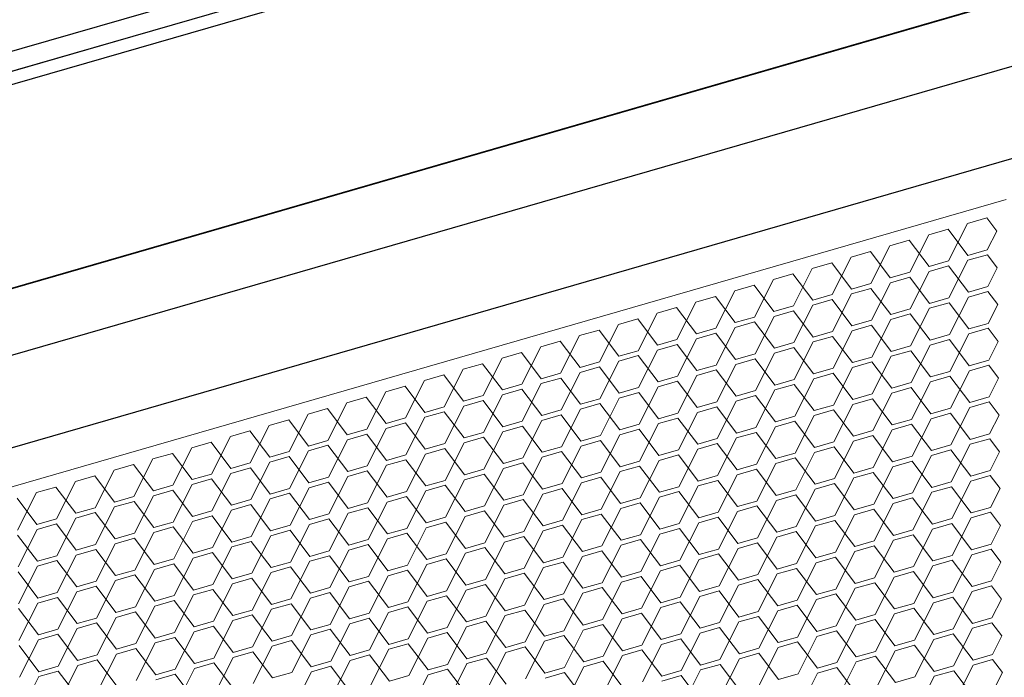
# Model space of a CAD drawing. Header units: millimetres. Extents: x 3925 to 5043, y -86 to 778.
# Tile 360 of 439: x 4996.22 to 5007.49, y 355.95 to 363.47. Entities that reach past the tile are written whole.
import ezdxf

# ---------------------------------------------------------------- set-up
doc = ezdxf.new("R2010")
doc.units = ezdxf.units.MM
doc.header["$LTSCALE"] = 46.255
for name, color, linetype in [('H30K-DUST-FIDXF_CONTINUOUS_LINE', 7, 'CONTINUOUS'), ('H30K-FOG-FILDXF_CONTINUOUS_LINE', 7, 'CONTINUOUS'), ('H30K-SPONGE-DXF_CONTINUOUS_LINE', 7, 'CONTINUOUS')]:
    doc.layers.add(name, color=color, linetype=linetype)

msp = doc.modelspace()

# ---------------------------------------------------------------- linework, layer by layer
at = {"layer": 'H30K-DUST-FIDXF_CONTINUOUS_LINE', "color": 7, "linetype": 'Continuous', "lineweight": 0}
for p, q in [((4944.2692, 343.1334), (5007.5067, 361.4113)), ((5007.2867, 361.2002), (5007.0648, 361.1361)), ((5007.4, 361.05), (5007.2867, 361.2002)), ((5006.8429, 361.072), (5006.621, 361.0078)), ((5007.0694, 360.7716), (5006.8429, 361.072)), ((5006.8475, 360.7074), (5007.0648, 361.1361)), ((5007.2913, 360.8357), (5007.4, 361.05)), ((5006.3992, 360.9437), (5006.1773, 360.8796)), ((5006.6257, 360.6433), (5006.3992, 360.9437)), ((5006.4038, 360.5792), (5006.621, 361.0078)), ((5005.96, 360.4509), (5006.1773, 360.8796)), ((5007.0694, 360.7716), (5007.2913, 360.8357)), ((5005.5162, 360.3226), (5005.7335, 360.7513)), ((5005.9554, 360.8154), (5005.7335, 360.7513)), ((5006.1819, 360.515), (5005.9554, 360.8154)), ((5006.8529, 360.2865), (5007.0701, 360.7152)), ((5007.292, 360.7793), (5007.0701, 360.7152)), ((5007.4053, 360.6291), (5007.292, 360.7793)), ((5005.0725, 360.1944), (5005.2897, 360.623)), ((5005.5116, 360.6872), (5005.2897, 360.623)), ((5005.7381, 360.3868), (5005.5116, 360.6872)), ((5006.6257, 360.6433), (5006.8475, 360.7074)), ((5006.8483, 360.651), (5006.6264, 360.5869)), ((5007.0748, 360.3506), (5006.8483, 360.651)), ((5007.2966, 360.4148), (5007.4053, 360.6291)), ((5004.6287, 360.0661), (5004.846, 360.4948)), ((5005.0678, 360.5589), (5004.846, 360.4948)), ((5005.2943, 360.2585), (5005.0678, 360.5589)), ((5006.1819, 360.515), (5006.4038, 360.5792)), ((5006.4045, 360.5228), (5006.1826, 360.4586)), ((5006.631, 360.2224), (5006.4045, 360.5228)), ((5006.4091, 360.1582), (5006.6264, 360.5869)), ((5004.6241, 360.4306), (5004.4022, 360.3665)), ((5004.8506, 360.1302), (5004.6241, 360.4306)), ((5005.7381, 360.3868), (5005.96, 360.4509)), ((5005.9607, 360.3945), (5005.7388, 360.3304)), ((5006.1872, 360.0941), (5005.9607, 360.3945)), ((5005.9653, 360.03), (5006.1826, 360.4586)), ((5007.0748, 360.3506), (5007.2966, 360.4148)), ((5004.1803, 360.3024), (5003.9584, 360.2382)), ((5004.4068, 360.002), (5004.1803, 360.3024)), ((5004.1849, 359.9378), (5004.4022, 360.3665)), ((5005.2943, 360.2585), (5005.5162, 360.3226)), ((5005.5169, 360.2662), (5005.2951, 360.2021)), ((5005.7434, 359.9658), (5005.5169, 360.2662)), ((5005.5216, 359.9017), (5005.7388, 360.3304)), ((5006.631, 360.2224), (5006.8529, 360.2865)), ((5006.8582, 359.8656), (5007.0755, 360.2942)), ((5007.2974, 360.3584), (5007.0755, 360.2942)), ((5007.4106, 360.2082), (5007.2974, 360.3584)), ((5003.7365, 360.1741), (5003.5146, 360.11)), ((5003.963, 359.8737), (5003.7365, 360.1741)), ((5003.7411, 359.8096), (5003.9584, 360.2382)), ((5004.8506, 360.1302), (5005.0725, 360.1944)), ((5005.0778, 359.7734), (5005.2951, 360.2021)), ((5006.1872, 360.0941), (5006.4091, 360.1582)), ((5006.4144, 359.7373), (5006.6317, 360.166)), ((5006.8536, 360.2301), (5006.6317, 360.166)), ((5007.0801, 359.9297), (5006.8536, 360.2301)), ((5007.302, 359.9938), (5007.4106, 360.2082)), ((5003.2928, 360.0458), (5003.0709, 359.9817)), ((5003.5193, 359.7454), (5003.2928, 360.0458)), ((5003.2974, 359.6813), (5003.5146, 360.11)), ((5004.4068, 360.002), (5004.6287, 360.0661)), ((5004.634, 359.6452), (5004.8513, 360.0738)), ((5005.0732, 360.138), (5004.8513, 360.0738)), ((5005.2997, 359.8376), (5005.0732, 360.138)), ((5005.9707, 359.609), (5006.1879, 360.0377)), ((5006.4098, 360.1018), (5006.1879, 360.0377)), ((5006.6363, 359.8014), (5006.4098, 360.1018)), ((5002.8536, 359.553), (5003.0709, 359.9817)), ((5003.963, 359.8737), (5004.1849, 359.9378)), ((5004.1902, 359.5169), (5004.4075, 359.9456)), ((5004.6294, 360.0097), (5004.4075, 359.9456)), ((5004.8559, 359.7093), (5004.6294, 360.0097)), ((5005.7434, 359.9658), (5005.9653, 360.03)), ((5005.966, 359.9736), (5005.7442, 359.9094)), ((5006.1926, 359.6732), (5005.966, 359.9736)), ((5007.0801, 359.9297), (5007.302, 359.9938)), ((5007.3027, 359.9374), (5007.0808, 359.8733)), ((5007.4159, 359.7872), (5007.3027, 359.9374)), ((5002.4098, 359.4248), (5002.6271, 359.8534)), ((5002.849, 359.9176), (5002.6271, 359.8534)), ((5003.0755, 359.6172), (5002.849, 359.9176)), ((5003.5193, 359.7454), (5003.7411, 359.8096)), ((5003.7465, 359.3886), (5003.9637, 359.8173)), ((5004.1856, 359.8814), (5003.9637, 359.8173)), ((5004.4121, 359.581), (5004.1856, 359.8814)), ((5005.2997, 359.8376), (5005.5216, 359.9017)), ((5005.5223, 359.8453), (5005.3004, 359.7812)), ((5005.7488, 359.5449), (5005.5223, 359.8453)), ((5005.5269, 359.4808), (5005.7442, 359.9094)), ((5006.6363, 359.8014), (5006.8582, 359.8656)), ((5006.8635, 359.4446), (5007.0808, 359.8733)), ((5001.9661, 359.2965), (5002.1833, 359.7252)), ((5002.4052, 359.7893), (5002.1833, 359.7252)), ((5002.6317, 359.4889), (5002.4052, 359.7893)), ((5003.7419, 359.7532), (5003.52, 359.689)), ((5003.9684, 359.4528), (5003.7419, 359.7532)), ((5004.8559, 359.7093), (5005.0778, 359.7734)), ((5005.0785, 359.717), (5004.8566, 359.6529)), ((5005.305, 359.4166), (5005.0785, 359.717)), ((5005.0831, 359.3525), (5005.3004, 359.7812)), ((5006.1926, 359.6732), (5006.4144, 359.7373)), ((5006.4198, 359.3164), (5006.637, 359.745)), ((5006.8589, 359.8092), (5006.637, 359.745)), ((5007.0854, 359.5088), (5006.8589, 359.8092)), ((5007.3073, 359.5729), (5007.4159, 359.7872)), ((5001.5223, 359.1682), (5001.7396, 359.5969)), ((5001.9614, 359.661), (5001.7396, 359.5969)), ((5002.1879, 359.3606), (5001.9614, 359.661)), ((5003.0755, 359.6172), (5003.2974, 359.6813)), ((5003.2981, 359.6249), (5003.0762, 359.5608)), ((5003.5246, 359.3245), (5003.2981, 359.6249)), ((5003.3027, 359.2604), (5003.52, 359.689)), ((5004.4121, 359.581), (5004.634, 359.6452)), ((5004.6347, 359.5888), (5004.4128, 359.5246)), ((5004.8612, 359.2884), (5004.6347, 359.5888)), ((5004.6393, 359.2242), (5004.8566, 359.6529)), ((5005.7488, 359.5449), (5005.9707, 359.609)), ((5005.976, 359.1881), (5006.1933, 359.6168)), ((5006.4152, 359.6809), (5006.1933, 359.6168)), ((5006.6417, 359.3805), (5006.4152, 359.6809)), ((5001.5177, 359.5328), (5001.2958, 359.4686)), ((5001.7442, 359.2324), (5001.5177, 359.5328)), ((5002.6317, 359.4889), (5002.8536, 359.553)), ((5002.8543, 359.4966), (5002.6324, 359.4325)), ((5003.0808, 359.1962), (5002.8543, 359.4966)), ((5002.8589, 359.1321), (5003.0762, 359.5608)), ((5003.9684, 359.4528), (5004.1902, 359.5169)), ((5004.1956, 359.096), (5004.4128, 359.5246)), ((5005.305, 359.4166), (5005.5269, 359.4808)), ((5005.5322, 359.0598), (5005.7495, 359.4885)), ((5005.9714, 359.5526), (5005.7495, 359.4885)), ((5006.1979, 359.2522), (5005.9714, 359.5526)), ((5007.0854, 359.5088), (5007.3073, 359.5729)), ((5007.308, 359.5165), (5007.0861, 359.4524)), ((5007.4213, 359.3663), (5007.308, 359.5165)), ((5001.0739, 359.4045), (5000.852, 359.3404)), ((5001.3004, 359.1041), (5001.0739, 359.4045)), ((5001.0785, 359.04), (5001.2958, 359.4686)), ((5002.1879, 359.3606), (5002.4098, 359.4248)), ((5002.4105, 359.3684), (5002.1887, 359.3042)), ((5002.637, 359.068), (5002.4105, 359.3684)), ((5002.4152, 359.0038), (5002.6324, 359.4325)), ((5003.5246, 359.3245), (5003.7465, 359.3886)), ((5003.7518, 358.9677), (5003.9691, 359.3964)), ((5004.191, 359.4605), (5003.9691, 359.3964)), ((5004.4175, 359.1601), (5004.191, 359.4605)), ((5005.0885, 358.9316), (5005.3057, 359.3602)), ((5005.5276, 359.4244), (5005.3057, 359.3602)), ((5005.7541, 359.124), (5005.5276, 359.4244)), ((5006.6417, 359.3805), (5006.8635, 359.4446)), ((5006.8643, 359.3882), (5006.6424, 359.3241)), ((5007.0908, 359.0878), (5006.8643, 359.3882)), ((5006.8689, 359.0237), (5007.0861, 359.4524)), ((5007.3126, 359.152), (5007.4213, 359.3663)), ((5000.6301, 359.2762), (5000.4082, 359.2121)), ((5000.8566, 358.9758), (5000.6301, 359.2762)), ((5000.6347, 358.9117), (5000.852, 359.3404)), ((5001.7442, 359.2324), (5001.9661, 359.2965)), ((5001.9714, 358.8756), (5002.1887, 359.3042)), ((5003.0808, 359.1962), (5003.3027, 359.2604)), ((5003.308, 358.8394), (5003.5253, 359.2681)), ((5003.7472, 359.3322), (5003.5253, 359.2681)), ((5003.9737, 359.0318), (5003.7472, 359.3322)), ((5004.8612, 359.2884), (5005.0831, 359.3525)), ((5005.0838, 359.2961), (5004.8619, 359.232)), ((5005.3103, 358.9957), (5005.0838, 359.2961)), ((5006.1979, 359.2522), (5006.4198, 359.3164)), ((5006.4205, 359.26), (5006.1986, 359.1958)), ((5006.647, 358.9596), (5006.4205, 359.26)), ((5006.4251, 358.8954), (5006.6424, 359.3241)), ((5000.1863, 359.148), (4999.9645, 359.0838)), ((5000.4129, 358.8476), (5000.1863, 359.148)), ((5000.191, 358.7834), (5000.4082, 359.2121)), ((5001.3004, 359.1041), (5001.5223, 359.1682)), ((5001.5276, 358.7473), (5001.7449, 359.176)), ((5001.9668, 359.2401), (5001.7449, 359.176)), ((5002.1933, 358.9397), (5001.9668, 359.2401)), ((5002.8643, 358.7112), (5003.0815, 359.1398)), ((5003.3034, 359.204), (5003.0815, 359.1398)), ((5003.5299, 358.9036), (5003.3034, 359.204)), ((5004.4175, 359.1601), (5004.6393, 359.2242)), ((5004.6401, 359.1678), (5004.4182, 359.1037)), ((5004.8666, 358.8674), (5004.6401, 359.1678)), ((5004.6447, 358.8033), (5004.8619, 359.232)), ((5005.7541, 359.124), (5005.976, 359.1881)), ((5005.9813, 358.7672), (5006.1986, 359.1958)), ((5007.0908, 359.0878), (5007.3126, 359.152)), ((4999.7472, 358.6552), (4999.9645, 359.0838)), ((5000.8566, 358.9758), (5001.0785, 359.04)), ((5001.0838, 358.619), (5001.3011, 359.0477)), ((5001.523, 359.1118), (5001.3011, 359.0477)), ((5001.7495, 358.8114), (5001.523, 359.1118)), ((5002.637, 359.068), (5002.8589, 359.1321)), ((5002.8596, 359.0757), (5002.6378, 359.0116)), ((5003.0861, 358.7753), (5002.8596, 359.0757)), ((5003.9737, 359.0318), (5004.1956, 359.096)), ((5004.1963, 359.0396), (5003.9744, 358.9754)), ((5004.4228, 358.7392), (5004.1963, 359.0396)), ((5004.2009, 358.675), (5004.4182, 359.1037)), ((5005.3103, 358.9957), (5005.5322, 359.0598)), ((5005.5376, 358.6389), (5005.7548, 359.0676)), ((5005.9767, 359.1317), (5005.7548, 359.0676)), ((5006.2032, 358.8313), (5005.9767, 359.1317)), ((5006.647, 358.9596), (5006.8689, 359.0237)), ((5006.8742, 358.6028), (5007.0915, 359.0314)), ((5007.3134, 359.0956), (5007.0915, 359.0314)), ((5007.4266, 358.9454), (5007.3134, 359.0956)), ((4999.3034, 358.5269), (4999.5207, 358.9556)), ((4999.7426, 359.0197), (4999.5207, 358.9556)), ((4999.9691, 358.7193), (4999.7426, 359.0197)), ((5000.4129, 358.8476), (5000.6347, 358.9117)), ((5000.6401, 358.4908), (5000.8573, 358.9194)), ((5001.0792, 358.9836), (5000.8573, 358.9194)), ((5001.3057, 358.6832), (5001.0792, 358.9836)), ((5002.1933, 358.9397), (5002.4152, 359.0038)), ((5002.4159, 358.9474), (5002.194, 358.8833)), ((5002.6424, 358.647), (5002.4159, 358.9474)), ((5002.4205, 358.5829), (5002.6378, 359.0116)), ((5003.5299, 358.9036), (5003.7518, 358.9677)), ((5003.7525, 358.9113), (5003.5306, 358.8472)), ((5003.979, 358.6109), (5003.7525, 358.9113)), ((5003.7571, 358.5468), (5003.9744, 358.9754)), ((5004.8666, 358.8674), (5005.0885, 358.9316)), ((5005.0938, 358.5106), (5005.3111, 358.9393)), ((5005.5329, 359.0034), (5005.3111, 358.9393)), ((5005.7594, 358.703), (5005.5329, 359.0034)), ((5006.8696, 358.9673), (5006.6477, 358.9032)), ((5007.0961, 358.6669), (5006.8696, 358.9673)), ((5007.318, 358.731), (5007.4266, 358.9454)), ((4998.8597, 358.3986), (4999.0769, 358.8273)), ((4999.2988, 358.8914), (4999.0769, 358.8273)), ((4999.5253, 358.591), (4999.2988, 358.8914)), ((5000.6355, 358.8553), (5000.4136, 358.7912)), ((5000.862, 358.5549), (5000.6355, 358.8553)), ((5001.7495, 358.8114), (5001.9714, 358.8756)), ((5001.9721, 358.8192), (5001.7502, 358.755)), ((5002.1986, 358.5188), (5001.9721, 358.8192)), ((5001.9767, 358.4546), (5002.194, 358.8833)), ((5003.0861, 358.7753), (5003.308, 358.8394)), ((5003.3134, 358.4185), (5003.5306, 358.8472)), ((5004.4228, 358.7392), (5004.6447, 358.8033)), ((5004.65, 358.3824), (5004.8673, 358.811)), ((5005.0892, 358.8752), (5004.8673, 358.811)), ((5005.3157, 358.5748), (5005.0892, 358.8752)), ((5006.2032, 358.8313), (5006.4251, 358.8954)), ((5006.4258, 358.839), (5006.2039, 358.7749)), ((5006.6523, 358.5386), (5006.4258, 358.839)), ((5006.4304, 358.4745), (5006.6477, 358.9032)), ((4998.4159, 358.2704), (4998.6331, 358.699)), ((4998.855, 358.7632), (4998.6331, 358.699)), ((4999.0815, 358.4628), (4998.855, 358.7632)), ((4999.9691, 358.7193), (5000.191, 358.7834)), ((5000.1917, 358.727), (4999.9698, 358.6629)), ((5000.4182, 358.4266), (5000.1917, 358.727)), ((5000.1963, 358.3625), (5000.4136, 358.7912)), ((5001.3057, 358.6832), (5001.5276, 358.7473)), ((5001.5283, 358.6909), (5001.3064, 358.6268)), ((5001.7548, 358.3905), (5001.5283, 358.6909)), ((5001.5329, 358.3264), (5001.7502, 358.755)), ((5002.6424, 358.647), (5002.8643, 358.7112)), ((5002.8696, 358.2902), (5003.0869, 358.7189)), ((5003.3087, 358.783), (5003.0869, 358.7189)), ((5003.5352, 358.4826), (5003.3087, 358.783)), ((5004.6454, 358.7469), (5004.4235, 358.6828)), ((5004.8719, 358.4465), (5004.6454, 358.7469)), ((5005.7594, 358.703), (5005.9813, 358.7672)), ((5005.982, 358.7108), (5005.7602, 358.6466)), ((5006.2085, 358.4104), (5005.982, 358.7108)), ((5005.9867, 358.3462), (5006.2039, 358.7749)), ((5007.0961, 358.6669), (5007.318, 358.731)), ((4997.9721, 358.1421), (4998.1894, 358.5708)), ((4998.4113, 358.6349), (4998.1894, 358.5708)), ((4998.6378, 358.3345), (4998.4113, 358.6349)), ((4999.5253, 358.591), (4999.7472, 358.6552)), ((4999.7479, 358.5988), (4999.526, 358.5346)), ((4999.9744, 358.2984), (4999.7479, 358.5988)), ((4999.7525, 358.2342), (4999.9698, 358.6629)), ((5000.862, 358.5549), (5001.0838, 358.619)), ((5001.0892, 358.1981), (5001.3064, 358.6268)), ((5002.1986, 358.5188), (5002.4205, 358.5829)), ((5002.4258, 358.162), (5002.6431, 358.5906)), ((5002.865, 358.6548), (5002.6431, 358.5906)), ((5003.0915, 358.3544), (5002.865, 358.6548)), ((5003.979, 358.6109), (5004.2009, 358.675)), ((5004.2016, 358.6186), (5003.9797, 358.5545)), ((5004.4281, 358.3182), (5004.2016, 358.6186)), ((5004.2062, 358.2541), (5004.4235, 358.6828)), ((5005.3157, 358.5748), (5005.5376, 358.6389)), ((5005.5383, 358.5825), (5005.3164, 358.5184)), ((5005.7648, 358.2821), (5005.5383, 358.5825)), ((5005.5429, 358.218), (5005.7602, 358.6466)), ((5006.6523, 358.5386), (5006.8742, 358.6028)), ((5006.8795, 358.1818), (5007.0968, 358.6105)), ((5007.3187, 358.6746), (5007.0968, 358.6105)), ((5007.4319, 358.5244), (5007.3187, 358.6746)), ((4997.9675, 358.5066), (4997.7456, 358.4425)), ((4998.194, 358.2062), (4997.9675, 358.5066)), ((4999.0815, 358.4628), (4999.3034, 358.5269)), ((4999.3041, 358.4705), (4999.0823, 358.4064)), ((4999.5306, 358.1701), (4999.3041, 358.4705)), ((4999.3088, 358.106), (4999.526, 358.5346)), ((5000.4182, 358.4266), (5000.6401, 358.4908)), ((5000.6454, 358.0698), (5000.8627, 358.4985)), ((5001.0846, 358.5626), (5000.8627, 358.4985)), ((5001.3111, 358.2622), (5001.0846, 358.5626)), ((5001.982, 358.0337), (5002.1993, 358.4624)), ((5002.4212, 358.5265), (5002.1993, 358.4624)), ((5002.6477, 358.2261), (5002.4212, 358.5265)), ((5003.5352, 358.4826), (5003.7571, 358.5468)), ((5003.7578, 358.4904), (5003.536, 358.4262)), ((5003.9844, 358.19), (5003.7578, 358.4904)), ((5003.7625, 358.1258), (5003.9797, 358.5545)), ((5004.8719, 358.4465), (5005.0938, 358.5106)), ((5005.0991, 358.0897), (5005.3164, 358.5184)), ((5006.2085, 358.4104), (5006.4304, 358.4745)), ((5006.4358, 358.0536), (5006.653, 358.4822)), ((5006.8749, 358.5464), (5006.653, 358.4822)), ((5007.1014, 358.246), (5006.8749, 358.5464)), ((5007.3233, 358.3101), (5007.4319, 358.5244)), ((4997.5237, 358.3784), (4997.3018, 358.3143)), ((4997.7502, 358.078), (4997.5237, 358.3784)), ((4997.5283, 358.0138), (4997.7456, 358.4425)), ((4998.6378, 358.3345), (4998.8597, 358.3986)), ((4998.865, 357.9777), (4999.0823, 358.4064)), ((4999.9744, 358.2984), (5000.1963, 358.3625)), ((5000.2016, 357.9416), (5000.4189, 358.3702)), ((5000.6408, 358.4344), (5000.4189, 358.3702)), ((5000.8673, 358.134), (5000.6408, 358.4344)), ((5001.7548, 358.3905), (5001.9767, 358.4546)), ((5001.9774, 358.3982), (5001.7555, 358.3341)), ((5002.2039, 358.0978), (5001.9774, 358.3982)), ((5003.0915, 358.3544), (5003.3134, 358.4185)), ((5003.3141, 358.3621), (5003.0922, 358.298)), ((5003.5406, 358.0617), (5003.3141, 358.3621)), ((5003.3187, 357.9976), (5003.536, 358.4262)), ((5004.4281, 358.3182), (5004.65, 358.3824)), ((5004.6553, 357.9614), (5004.8726, 358.3901)), ((5005.0945, 358.4542), (5004.8726, 358.3901)), ((5005.321, 358.1538), (5005.0945, 358.4542)), ((5005.7648, 358.2821), (5005.9867, 358.3462)), ((5005.992, 357.9253), (5006.2093, 358.354)), ((5006.4311, 358.4181), (5006.2093, 358.354)), ((5006.6576, 358.1177), (5006.4311, 358.4181)), ((4997.0799, 358.2501), (4996.8581, 358.186)), ((4997.3064, 357.9497), (4997.0799, 358.2501)), ((4997.0846, 357.8856), (4997.3018, 358.3143)), ((4998.194, 358.2062), (4998.4159, 358.2704)), ((4998.4212, 357.8494), (4998.6385, 358.2781)), ((4998.8604, 358.3422), (4998.6385, 358.2781)), ((4999.0869, 358.0418), (4998.8604, 358.3422)), ((4999.5306, 358.1701), (4999.7525, 358.2342)), ((4999.7579, 357.8133), (4999.9751, 358.242)), ((5000.197, 358.3061), (4999.9751, 358.242)), ((5000.4235, 358.0057), (5000.197, 358.3061)), ((5001.3111, 358.2622), (5001.5329, 358.3264)), ((5001.5337, 358.27), (5001.3118, 358.2059)), ((5001.7602, 357.9696), (5001.5337, 358.27)), ((5001.5383, 357.9054), (5001.7555, 358.3341)), ((5002.6477, 358.2261), (5002.8696, 358.2902)), ((5002.8703, 358.2339), (5002.6484, 358.1697)), ((5003.0968, 357.9334), (5002.8703, 358.2339)), ((5002.8749, 357.8693), (5003.0922, 358.298)), ((5003.9844, 358.19), (5004.2062, 358.2541)), ((5004.2116, 357.8332), (5004.4288, 358.2618)), ((5004.6507, 358.326), (5004.4288, 358.2618)), ((5004.8772, 358.0256), (5004.6507, 358.326)), ((5005.9874, 358.2898), (5005.7655, 358.2257)), ((5006.2139, 357.9894), (5005.9874, 358.2898)), ((5007.1014, 358.246), (5007.3233, 358.3101)), ((5007.324, 358.2537), (5007.1021, 358.1896)), ((5007.4373, 358.1035), (5007.324, 358.2537)), ((4996.6362, 358.1219), (4996.4143, 358.0577)), ((4996.8627, 357.8214), (4996.6362, 358.1219)), ((4996.6408, 357.7573), (4996.8581, 358.186)), ((4997.7502, 358.078), (4997.9721, 358.1421)), ((4997.9774, 357.7212), (4998.1947, 358.1499)), ((4998.4166, 358.214), (4998.1947, 358.1499)), ((4998.6431, 357.9136), (4998.4166, 358.214)), ((4999.7532, 358.1779), (4999.5314, 358.1137)), ((4999.9797, 357.8774), (4999.7532, 358.1779)), ((5000.8673, 358.134), (5001.0892, 358.1981)), ((5001.0899, 358.1417), (5000.868, 358.0776)), ((5001.3164, 357.8413), (5001.0899, 358.1417)), ((5001.0945, 357.7772), (5001.3118, 358.2059)), ((5002.2039, 358.0978), (5002.4258, 358.162)), ((5002.4312, 357.741), (5002.6484, 358.1697)), ((5003.5406, 358.0617), (5003.7625, 358.1258)), ((5003.7678, 357.7049), (5003.9851, 358.1336)), ((5004.207, 358.1977), (5003.9851, 358.1336)), ((5004.4335, 357.8973), (5004.207, 358.1977)), ((5005.321, 358.1538), (5005.5429, 358.218)), ((5005.5436, 358.1616), (5005.3217, 358.0975)), ((5005.7701, 357.8612), (5005.5436, 358.1616)), ((5005.5482, 357.797), (5005.7655, 358.2257)), ((5006.6576, 358.1177), (5006.8795, 358.1818)), ((5006.8802, 358.1255), (5006.6584, 358.0613)), ((5007.1067, 357.825), (5006.8802, 358.1255)), ((5006.8849, 357.7609), (5007.1021, 358.1896)), ((4996.197, 357.6291), (4996.4143, 358.0577)), ((4997.3064, 357.9497), (4997.5283, 358.0138)), ((4997.5337, 357.5929), (4997.7509, 358.0216)), ((4997.9728, 358.0857), (4997.7509, 358.0216)), ((4998.1993, 357.7853), (4997.9728, 358.0857)), ((4999.0869, 358.0418), (4999.3088, 358.106)), ((4999.3095, 358.0496), (4999.0876, 357.9855)), ((4999.536, 357.7492), (4999.3095, 358.0496)), ((4999.3141, 357.685), (4999.5314, 358.1137)), ((5000.4235, 358.0057), (5000.6454, 358.0698)), ((5000.6461, 358.0135), (5000.4242, 357.9493)), ((5000.8726, 357.713), (5000.6461, 358.0135)), ((5000.6507, 357.6489), (5000.868, 358.0776)), ((5001.7602, 357.9696), (5001.982, 358.0337)), ((5001.9874, 357.6128), (5002.2046, 358.0415)), ((5002.4265, 358.1056), (5002.2046, 358.0415)), ((5002.653, 357.8052), (5002.4265, 358.1056)), ((5003.7632, 358.0695), (5003.5413, 358.0053)), ((5003.9897, 357.769), (5003.7632, 358.0695)), ((5004.8772, 358.0256), (5005.0991, 358.0897)), ((5005.0998, 358.0333), (5004.8779, 357.9692)), ((5005.3263, 357.7329), (5005.0998, 358.0333)), ((5005.1044, 357.6688), (5005.3217, 358.0975)), ((5006.2139, 357.9894), (5006.4358, 358.0536)), ((5006.4411, 357.6326), (5006.6584, 358.0613)), ((5007.3286, 357.8892), (5007.4373, 358.1035)), ((4996.4189, 357.6932), (4996.1924, 357.9936)), ((4997.529, 357.9575), (4997.3072, 357.8933)), ((4997.7556, 357.657), (4997.529, 357.9575)), ((4998.6431, 357.9136), (4998.865, 357.9777)), ((4998.8657, 357.9213), (4998.6438, 357.8572)), ((4999.0922, 357.6209), (4998.8657, 357.9213)), ((4998.8703, 357.5568), (4999.0876, 357.9855)), ((4999.9797, 357.8774), (5000.2016, 357.9416)), ((5000.207, 357.5207), (5000.4242, 357.9493)), ((5001.3164, 357.8413), (5001.5383, 357.9054)), ((5001.5436, 357.4845), (5001.7609, 357.9132)), ((5001.9828, 357.9773), (5001.7609, 357.9132)), ((5002.2093, 357.6769), (5001.9828, 357.9773)), ((5003.0968, 357.9334), (5003.3187, 357.9976)), ((5003.3194, 357.9412), (5003.0975, 357.8771)), ((5003.5459, 357.6408), (5003.3194, 357.9412)), ((5003.324, 357.5766), (5003.5413, 358.0053)), ((5004.4335, 357.8973), (5004.6553, 357.9614)), ((5004.6561, 357.9051), (5004.4342, 357.8409)), ((5004.8826, 357.6046), (5004.6561, 357.9051)), ((5004.6607, 357.5405), (5004.8779, 357.9692)), ((5005.7701, 357.8612), (5005.992, 357.9253)), ((5005.9973, 357.5044), (5006.2146, 357.9331)), ((5006.4365, 357.9972), (5006.2146, 357.9331)), ((5006.663, 357.6968), (5006.4365, 357.9972)), ((4996.8627, 357.8214), (4997.0846, 357.8856)), ((4997.0853, 357.8292), (4996.8634, 357.7651)), ((4997.3118, 357.5288), (4997.0853, 357.8292)), ((4997.0899, 357.4647), (4997.3072, 357.8933)), ((4998.1993, 357.7853), (4998.4212, 357.8494)), ((4998.4219, 357.7931), (4998.2, 357.7289)), ((4998.6484, 357.4927), (4998.4219, 357.7931)), ((4998.4265, 357.4285), (4998.6438, 357.8572)), ((4999.536, 357.7492), (4999.7579, 357.8133)), ((4999.7632, 357.3924), (4999.9805, 357.8211)), ((5000.2023, 357.8852), (4999.9805, 357.8211)), ((5000.4288, 357.5848), (5000.2023, 357.8852)), ((5001.0998, 357.3563), (5001.3171, 357.7849)), ((5001.539, 357.8491), (5001.3171, 357.7849)), ((5001.7655, 357.5487), (5001.539, 357.8491)), ((5002.653, 357.8052), (5002.8749, 357.8693)), ((5002.8756, 357.8129), (5002.6538, 357.7488)), ((5003.1021, 357.5125), (5002.8756, 357.8129)), ((5002.8803, 357.4484), (5003.0975, 357.8771)), ((5003.9897, 357.769), (5004.2116, 357.8332)), ((5004.2169, 357.4123), (5004.4342, 357.8409)), ((5005.3263, 357.7329), (5005.5482, 357.797)), ((5005.5535, 357.3761), (5005.7708, 357.8048)), ((5005.9927, 357.8689), (5005.7708, 357.8048)), ((5006.2192, 357.5685), (5005.9927, 357.8689)), ((5007.1067, 357.825), (5007.3286, 357.8892)), ((5007.3293, 357.8328), (5007.1075, 357.7687)), ((5007.4426, 357.6826), (5007.3293, 357.8328)), ((4996.4189, 357.6932), (4996.6408, 357.7573)), ((4996.6415, 357.7009), (4996.4196, 357.6368)), ((4996.868, 357.4005), (4996.6415, 357.7009)), ((4996.6461, 357.3364), (4996.8634, 357.7651)), ((4997.7556, 357.657), (4997.9774, 357.7212)), ((4997.9828, 357.3003), (4998.2, 357.7289)), ((4999.0922, 357.6209), (4999.3141, 357.685)), ((4999.3194, 357.2641), (4999.5367, 357.6928)), ((4999.7586, 357.7569), (4999.5367, 357.6928)), ((4999.9851, 357.4565), (4999.7586, 357.7569)), ((5000.8726, 357.713), (5001.0945, 357.7772)), ((5001.0952, 357.7208), (5000.8733, 357.6567)), ((5001.3217, 357.4204), (5001.0952, 357.7208)), ((5002.2093, 357.6769), (5002.4312, 357.741)), ((5002.4319, 357.6847), (5002.21, 357.6205)), ((5002.6584, 357.3843), (5002.4319, 357.6847)), ((5002.4365, 357.3201), (5002.6538, 357.7488)), ((5003.5459, 357.6408), (5003.7678, 357.7049)), ((5003.7731, 357.284), (5003.9904, 357.7127)), ((5004.2123, 357.7768), (5003.9904, 357.7127)), ((5004.4388, 357.4764), (5004.2123, 357.7768)), ((5005.1098, 357.2479), (5005.327, 357.6765)), ((5005.5489, 357.7407), (5005.327, 357.6765)), ((5005.7754, 357.4403), (5005.5489, 357.7407)), ((5006.663, 357.6968), (5006.8849, 357.7609)), ((5006.8856, 357.7045), (5006.6637, 357.6404)), ((5007.1121, 357.4041), (5006.8856, 357.7045)), ((5006.8902, 357.34), (5007.1075, 357.7687)), ((5007.334, 357.4683), (5007.4426, 357.6826)), ((4996.4242, 357.2723), (4996.1977, 357.5727)), ((4996.2023, 357.2081), (4996.4196, 357.6368)), ((4997.3118, 357.5288), (4997.5337, 357.5929)), ((4997.539, 357.172), (4997.7563, 357.6007)), ((4997.9782, 357.6648), (4997.7563, 357.6007)), ((4998.2047, 357.3644), (4997.9782, 357.6648)), ((4998.6484, 357.4927), (4998.8703, 357.5568)), ((4998.8756, 357.1359), (4999.0929, 357.5645)), ((4999.3148, 357.6287), (4999.0929, 357.5645)), ((4999.5413, 357.3283), (4999.3148, 357.6287)), ((5000.4288, 357.5848), (5000.6507, 357.6489)), ((5000.6514, 357.5925), (5000.4296, 357.5284)), ((5000.8779, 357.2921), (5000.6514, 357.5925)), ((5000.6561, 357.228), (5000.8733, 357.6567)), ((5001.7655, 357.5487), (5001.9874, 357.6128)), ((5001.9881, 357.5564), (5001.7662, 357.4923)), ((5002.2146, 357.256), (5001.9881, 357.5564)), ((5001.9927, 357.1919), (5002.21, 357.6205)), ((5003.1021, 357.5125), (5003.324, 357.5766)), ((5003.3294, 357.1557), (5003.5466, 357.5844)), ((5003.7685, 357.6485), (5003.5466, 357.5844)), ((5003.995, 357.3481), (5003.7685, 357.6485)), ((5004.8826, 357.6046), (5005.1044, 357.6688)), ((5005.1052, 357.6124), (5004.8833, 357.5483)), ((5005.3317, 357.312), (5005.1052, 357.6124)), ((5006.2192, 357.5685), (5006.4411, 357.6326)), ((5006.4418, 357.5763), (5006.2199, 357.5121)), ((5006.6683, 357.2759), (5006.4418, 357.5763)), ((5006.4464, 357.2117), (5006.6637, 357.6404)), ((4996.868, 357.4005), (4997.0899, 357.4647)), ((4997.0952, 357.0437), (4997.3125, 357.4724)), ((4997.5344, 357.5365), (4997.3125, 357.4724)), ((4997.7609, 357.2361), (4997.5344, 357.5365)), ((4998.871, 357.5004), (4998.6491, 357.4363)), ((4999.0975, 357.2), (4998.871, 357.5004)), ((4999.9851, 357.4565), (5000.207, 357.5207)), ((5000.2077, 357.4643), (4999.9858, 357.4001)), ((5000.4342, 357.1639), (5000.2077, 357.4643)), ((5000.2123, 357.0997), (5000.4296, 357.5284)), ((5001.3217, 357.4204), (5001.5436, 357.4845)), ((5001.5489, 357.0636), (5001.7662, 357.4923)), ((5002.6584, 357.3843), (5002.8803, 357.4484)), ((5002.8856, 357.0275), (5003.1029, 357.4561)), ((5003.3247, 357.5203), (5003.1029, 357.4561)), ((5003.5512, 357.2199), (5003.3247, 357.5203)), ((5004.4388, 357.4764), (5004.6607, 357.5405)), ((5004.6614, 357.4841), (5004.4395, 357.42)), ((5004.8879, 357.1837), (5004.6614, 357.4841)), ((5004.666, 357.1196), (5004.8833, 357.5483)), ((5005.7754, 357.4403), (5005.9973, 357.5044)), ((5005.998, 357.448), (5005.7761, 357.3839)), ((5006.2245, 357.1476), (5005.998, 357.448)), ((5006.0027, 357.0835), (5006.2199, 357.5121)), ((5007.1121, 357.4041), (5007.334, 357.4683)), ((4996.4242, 357.2723), (4996.6461, 357.3364)), ((4996.6515, 356.9155), (4996.8687, 357.3441)), ((4997.0906, 357.4083), (4996.8687, 357.3441)), ((4997.3171, 357.1079), (4997.0906, 357.4083)), ((4998.2047, 357.3644), (4998.4265, 357.4285)), ((4998.4273, 357.3721), (4998.2054, 357.308)), ((4998.6538, 357.0717), (4998.4273, 357.3721)), ((4998.4319, 357.0076), (4998.6491, 357.4363)), ((4999.5413, 357.3283), (4999.7632, 357.3924)), ((4999.7639, 357.336), (4999.542, 357.2719)), ((4999.9904, 357.0356), (4999.7639, 357.336)), ((4999.7685, 356.9715), (4999.9858, 357.4001)), ((5000.8779, 357.2921), (5001.0998, 357.3563)), ((5001.1052, 356.9353), (5001.3224, 357.364)), ((5001.5443, 357.4281), (5001.3224, 357.364)), ((5001.7708, 357.1277), (5001.5443, 357.4281)), ((5002.881, 357.392), (5002.6591, 357.3279)), ((5003.1075, 357.0916), (5002.881, 357.392)), ((5003.995, 357.3481), (5004.2169, 357.4123)), ((5004.2176, 357.3559), (5003.9957, 357.2917)), ((5004.4441, 357.0555), (5004.2176, 357.3559)), ((5004.2222, 356.9913), (5004.4395, 357.42)), ((5005.3317, 357.312), (5005.5535, 357.3761)), ((5005.5589, 356.9552), (5005.7761, 357.3839)), ((5006.6683, 357.2759), (5006.8902, 357.34)), ((5006.8955, 356.9191), (5007.1128, 357.3477)), ((5007.3347, 357.4119), (5007.1128, 357.3477)), ((5007.4479, 357.2617), (5007.3347, 357.4119)), ((4996.6468, 357.28), (4996.4249, 357.2159)), ((4996.8733, 356.9796), (4996.6468, 357.28)), ((4997.7609, 357.2361), (4997.9828, 357.3003)), ((4997.9835, 357.2439), (4997.7616, 357.1797)), ((4998.21, 356.9435), (4997.9835, 357.2439)), ((4997.9881, 356.8793), (4998.2054, 357.308)), ((4999.0975, 357.2), (4999.3194, 357.2641)), ((4999.3247, 356.8432), (4999.542, 357.2719)), ((5000.4342, 357.1639), (5000.6561, 357.228)), ((5000.6614, 356.8071), (5000.8787, 357.2357)), ((5001.1005, 357.2999), (5000.8787, 357.2357)), ((5001.3271, 356.9995), (5001.1005, 357.2999)), ((5002.2146, 357.256), (5002.4365, 357.3201)), ((5002.4372, 357.2637), (5002.2153, 357.1996)), ((5002.6637, 356.9633), (5002.4372, 357.2637)), ((5002.4418, 356.8992), (5002.6591, 357.3279)), ((5003.5512, 357.2199), (5003.7731, 357.284)), ((5003.7738, 357.2276), (5003.552, 357.1635)), ((5004.0003, 356.9272), (5003.7738, 357.2276)), ((5003.7785, 356.8631), (5003.9957, 357.2917)), ((5004.8879, 357.1837), (5005.1098, 357.2479)), ((5005.1151, 356.8269), (5005.3324, 357.2556)), ((5005.5543, 357.3197), (5005.3324, 357.2556)), ((5005.7808, 357.0193), (5005.5543, 357.3197)), ((5006.4518, 356.7908), (5006.669, 357.2195)), ((5006.8909, 357.2836), (5006.669, 357.2195)), ((5007.1174, 356.9832), (5006.8909, 357.2836)), ((5007.3393, 357.0473), (5007.4479, 357.2617)), ((4996.4296, 356.8513), (4996.2031, 357.1517)), ((4996.2077, 356.7872), (4996.4249, 357.2159)), ((4997.3171, 357.1079), (4997.539, 357.172)), ((4997.5397, 357.1156), (4997.3178, 357.0515)), ((4997.7662, 356.8152), (4997.5397, 357.1156)), ((4997.5443, 356.7511), (4997.7616, 357.1797)), ((4998.6538, 357.0717), (4998.8756, 357.1359)), ((4998.881, 356.7149), (4999.0982, 357.1436)), ((4999.3201, 357.2077), (4999.0982, 357.1436)), ((4999.5466, 356.9073), (4999.3201, 357.2077)), ((5000.2176, 356.6788), (5000.4349, 357.1075)), ((5000.6568, 357.1716), (5000.4349, 357.1075)), ((5000.8833, 356.8712), (5000.6568, 357.1716)), ((5001.7708, 357.1277), (5001.9927, 357.1919)), ((5001.9934, 357.1355), (5001.7715, 357.0713)), ((5002.2199, 356.8351), (5001.9934, 357.1355)), ((5001.998, 356.7709), (5002.2153, 357.1996)), ((5003.1075, 357.0916), (5003.3294, 357.1557)), ((5003.3347, 356.7348), (5003.552, 357.1635)), ((5004.4441, 357.0555), (5004.666, 357.1196)), ((5004.6713, 356.6987), (5004.8886, 357.1273)), ((5005.1105, 357.1915), (5004.8886, 357.1273)), ((5005.337, 356.8911), (5005.1105, 357.1915)), ((5006.2245, 357.1476), (5006.4464, 357.2117)), ((5006.4471, 357.1553), (5006.2253, 357.0912)), ((5006.6736, 356.8549), (5006.4471, 357.1553)), ((4996.8733, 356.9796), (4997.0952, 357.0437)), ((4997.1006, 356.6228), (4997.3178, 357.0515)), ((4998.21, 356.9435), (4998.4319, 357.0076)), ((4998.4372, 356.5867), (4998.6545, 357.0153)), ((4998.8764, 357.0795), (4998.6545, 357.0153)), ((4999.1029, 356.7791), (4998.8764, 357.0795)), ((4999.9904, 357.0356), (5000.2123, 357.0997)), ((5000.213, 357.0433), (4999.9911, 356.9792)), ((5000.4395, 356.7429), (5000.213, 357.0433)), ((5001.3271, 356.9995), (5001.5489, 357.0636)), ((5001.5497, 357.0072), (5001.3278, 356.9431)), ((5001.7762, 356.7068), (5001.5497, 357.0072)), ((5001.5543, 356.6427), (5001.7715, 357.0713)), ((5002.6637, 356.9633), (5002.8856, 357.0275)), ((5002.8909, 356.6065), (5003.1082, 357.0352)), ((5003.3301, 357.0993), (5003.1082, 357.0352)), ((5003.5566, 356.7989), (5003.3301, 357.0993)), ((5004.2276, 356.5704), (5004.4448, 356.9991)), ((5004.6667, 357.0632), (5004.4448, 356.9991)), ((5004.8932, 356.7628), (5004.6667, 357.0632)), ((5005.7808, 357.0193), (5006.0027, 357.0835)), ((5006.0034, 357.0271), (5005.7815, 356.9629)), ((5006.2299, 356.7267), (5006.0034, 357.0271)), ((5006.008, 356.6625), (5006.2253, 357.0912)), ((5007.1174, 356.9832), (5007.3393, 357.0473)), ((4996.4296, 356.8513), (4996.6515, 356.9155)), ((4996.6568, 356.4945), (4996.8741, 356.9232)), ((4997.0959, 356.9873), (4996.8741, 356.9232)), ((4997.3224, 356.6869), (4997.0959, 356.9873)), ((4997.9934, 356.4584), (4998.2107, 356.8871)), ((4998.4326, 356.9512), (4998.2107, 356.8871)), ((4998.6591, 356.6508), (4998.4326, 356.9512)), ((4999.5466, 356.9073), (4999.7685, 356.9715)), ((4999.7692, 356.9151), (4999.5473, 356.8509)), ((4999.9957, 356.6147), (4999.7692, 356.9151)), ((4999.7738, 356.5505), (4999.9911, 356.9792)), ((5000.8833, 356.8712), (5001.1052, 356.9353)), ((5001.1105, 356.5144), (5001.3278, 356.9431)), ((5002.2199, 356.8351), (5002.4418, 356.8992)), ((5002.4471, 356.4783), (5002.6644, 356.9069)), ((5002.8863, 356.9711), (5002.6644, 356.9069)), ((5003.1128, 356.6707), (5002.8863, 356.9711)), ((5004.0003, 356.9272), (5004.2222, 356.9913)), ((5004.2229, 356.9349), (5004.0011, 356.8708)), ((5004.4494, 356.6345), (5004.2229, 356.9349)), ((5005.337, 356.8911), (5005.5589, 356.9552)), ((5005.5596, 356.8988), (5005.3377, 356.8347)), ((5005.7861, 356.5984), (5005.5596, 356.8988)), ((5005.5642, 356.5343), (5005.7815, 356.9629)), ((5006.6736, 356.8549), (5006.8955, 356.9191)), ((5006.9009, 356.4981), (5007.1181, 356.9268)), ((5007.34, 356.9909), (5007.1181, 356.9268)), ((5007.4533, 356.8407), (5007.34, 356.9909)), ((4996.213, 356.3663), (4996.4303, 356.7949)), ((4996.6522, 356.8591), (4996.4303, 356.7949)), ((4996.8787, 356.5587), (4996.6522, 356.8591)), ((4997.7662, 356.8152), (4997.9881, 356.8793)), ((4997.9888, 356.8229), (4997.7669, 356.7588)), ((4998.2153, 356.5225), (4997.9888, 356.8229)), ((4999.1029, 356.7791), (4999.3247, 356.8432)), ((4999.3255, 356.7868), (4999.1036, 356.7227)), ((4999.552, 356.4864), (4999.3255, 356.7868)), ((4999.3301, 356.4223), (4999.5473, 356.8509)), ((5000.4395, 356.7429), (5000.6614, 356.8071)), ((5000.6667, 356.3861), (5000.884, 356.8148)), ((5001.1059, 356.8789), (5000.884, 356.8148)), ((5001.3324, 356.5785), (5001.1059, 356.8789)), ((5001.7762, 356.7068), (5001.998, 356.7709)), ((5002.0034, 356.35), (5002.2206, 356.7787)), ((5002.4425, 356.8428), (5002.2206, 356.7787)), ((5002.669, 356.5424), (5002.4425, 356.8428)), ((5003.5566, 356.7989), (5003.7785, 356.8631)), ((5003.7792, 356.8067), (5003.5573, 356.7425)), ((5004.0057, 356.5063), (5003.7792, 356.8067)), ((5003.7838, 356.4421), (5004.0011, 356.8708)), ((5004.8932, 356.7628), (5005.1151, 356.8269)), ((5005.1158, 356.7705), (5004.8939, 356.7064)), ((5005.3423, 356.4701), (5005.1158, 356.7705)), ((5005.1204, 356.406), (5005.3377, 356.8347)), ((5006.2299, 356.7267), (5006.4518, 356.7908)), ((5006.4571, 356.3699), (5006.6744, 356.7985)), ((5006.8962, 356.8627), (5006.6744, 356.7985)), ((5007.1227, 356.5623), (5006.8962, 356.8627)), ((5007.3446, 356.6264), (5007.4533, 356.8407)), ((4996.4349, 356.4304), (4996.2084, 356.7308)), ((4997.3224, 356.6869), (4997.5443, 356.7511)), ((4997.545, 356.6947), (4997.3232, 356.6305)), ((4997.7715, 356.3943), (4997.545, 356.6947)), ((4997.5497, 356.3301), (4997.7669, 356.7588)), ((4998.6591, 356.6508), (4998.881, 356.7149)), ((4998.8817, 356.6585), (4998.6598, 356.5944)), ((4999.1082, 356.3581), (4998.8817, 356.6585)), ((4998.8863, 356.294), (4999.1036, 356.7227)), ((4999.9957, 356.6147), (5000.2176, 356.6788)), ((5000.223, 356.2579), (5000.4402, 356.6865)), ((5000.6621, 356.7507), (5000.4402, 356.6865)), ((5000.8886, 356.4503), (5000.6621, 356.7507)), ((5001.9988, 356.7145), (5001.7769, 356.6504)), ((5002.2253, 356.4141), (5001.9988, 356.7145)), ((5003.1128, 356.6707), (5003.3347, 356.7348)), ((5003.3354, 356.6784), (5003.1135, 356.6143)), ((5003.5619, 356.378), (5003.3354, 356.6784)), ((5003.34, 356.3139), (5003.5573, 356.7425)), ((5004.4494, 356.6345), (5004.6713, 356.6987)), ((5004.6767, 356.2777), (5004.8939, 356.7064)), ((5005.7861, 356.5984), (5006.008, 356.6625)), ((5006.0133, 356.2416), (5006.2306, 356.6703)), ((5006.4525, 356.7344), (5006.2306, 356.6703)), ((5006.679, 356.434), (5006.4525, 356.7344)), ((4996.8787, 356.5587), (4997.1006, 356.6228)), ((4997.1013, 356.5664), (4996.8794, 356.5023)), ((4997.3278, 356.266), (4997.1013, 356.5664)), ((4997.1059, 356.2019), (4997.3232, 356.6305)), ((4998.2153, 356.5225), (4998.4372, 356.5867)), ((4998.4425, 356.1657), (4998.6598, 356.5944)), ((4999.552, 356.4864), (4999.7738, 356.5505)), ((4999.7792, 356.1296), (4999.9964, 356.5583)), ((5000.2183, 356.6224), (4999.9964, 356.5583)), ((5000.4448, 356.322), (5000.2183, 356.6224)), ((5001.3324, 356.5785), (5001.5543, 356.6427)), ((5001.555, 356.5863), (5001.3331, 356.5221)), ((5001.7815, 356.2859), (5001.555, 356.5863)), ((5001.5596, 356.2217), (5001.7769, 356.6504)), ((5002.669, 356.5424), (5002.8909, 356.6065)), ((5002.8916, 356.5501), (5002.6697, 356.486)), ((5003.1181, 356.2497), (5002.8916, 356.5501)), ((5002.8962, 356.1856), (5003.1135, 356.6143)), ((5004.0057, 356.5063), (5004.2276, 356.5704)), ((5004.2329, 356.1495), (5004.4502, 356.5781)), ((5004.672, 356.6423), (5004.4502, 356.5781)), ((5004.8986, 356.3419), (5004.672, 356.6423)), ((5006.0087, 356.6061), (5005.7868, 356.542)), ((5006.2352, 356.3057), (5006.0087, 356.6061)), ((5007.1227, 356.5623), (5007.3446, 356.6264)), ((5007.3453, 356.57), (5007.1235, 356.5059)), ((5007.4586, 356.4198), (5007.3453, 356.57)), ((4996.4349, 356.4304), (4996.6568, 356.4945)), ((4996.6575, 356.4381), (4996.4356, 356.374)), ((4996.884, 356.1377), (4996.6575, 356.4381)), ((4996.6621, 356.0736), (4996.8794, 356.5023)), ((4997.7715, 356.3943), (4997.9934, 356.4584)), ((4997.9988, 356.0375), (4998.216, 356.4661)), ((4998.4379, 356.5303), (4998.216, 356.4661)), ((4998.6644, 356.2299), (4998.4379, 356.5303)), ((4999.3354, 356.0013), (4999.5527, 356.43)), ((4999.7746, 356.4941), (4999.5527, 356.43)), ((5000.0011, 356.1937), (4999.7746, 356.4941)), ((5000.8886, 356.4503), (5001.1105, 356.5144)), ((5001.1112, 356.458), (5000.8893, 356.3939)), ((5001.3377, 356.1576), (5001.1112, 356.458)), ((5001.1158, 356.0935), (5001.3331, 356.5221)), ((5002.2253, 356.4141), (5002.4471, 356.4783)), ((5002.4525, 356.0573), (5002.6697, 356.486)), ((5003.5619, 356.378), (5003.7838, 356.4421)), ((5003.7891, 356.0212), (5004.0064, 356.4499)), ((5004.2283, 356.514), (5004.0064, 356.4499)), ((5004.4548, 356.2136), (5004.2283, 356.514)), ((5005.3423, 356.4701), (5005.5642, 356.5343)), ((5005.5649, 356.4779), (5005.343, 356.4137)), ((5005.7914, 356.1775), (5005.5649, 356.4779)), ((5005.5695, 356.1133), (5005.7868, 356.542)), ((5006.679, 356.434), (5006.9009, 356.4981)), ((5006.9016, 356.4417), (5006.6797, 356.3776)), ((5007.1281, 356.1413), (5006.9016, 356.4417)), ((5006.9062, 356.0772), (5007.1235, 356.5059)), ((4996.2183, 355.9453), (4996.4356, 356.374)), ((4997.3278, 356.266), (4997.5497, 356.3301)), ((4997.555, 355.9092), (4997.7723, 356.3379)), ((4997.9941, 356.402), (4997.7723, 356.3379)), ((4998.2206, 356.1016), (4997.9941, 356.402)), ((4999.1082, 356.3581), (4999.3301, 356.4223)), ((4999.3308, 356.3659), (4999.1089, 356.3017)), ((4999.5573, 356.0655), (4999.3308, 356.3659)), ((5000.4448, 356.322), (5000.6667, 356.3861)), ((5000.6674, 356.3297), (5000.4456, 356.2656)), ((5000.8939, 356.0293), (5000.6674, 356.3297)), ((5000.6721, 355.9652), (5000.8893, 356.3939)), ((5001.7815, 356.2859), (5002.0034, 356.35)), ((5002.0087, 355.9291), (5002.226, 356.3577)), ((5002.4479, 356.4219), (5002.226, 356.3577)), ((5002.6744, 356.1215), (5002.4479, 356.4219)), ((5003.3453, 355.8929), (5003.5626, 356.3216)), ((5003.7845, 356.3857), (5003.5626, 356.3216)), ((5004.011, 356.0853), (5003.7845, 356.3857)), ((5004.8986, 356.3419), (5005.1204, 356.406)), ((5005.1212, 356.3496), (5004.8993, 356.2855)), ((5005.3477, 356.0492), (5005.1212, 356.3496)), ((5005.1258, 355.9851), (5005.343, 356.4137)), ((5006.2352, 356.3057), (5006.4571, 356.3699)), ((5006.4624, 355.9489), (5006.6797, 356.3776)), ((5007.35, 356.2055), (5007.4586, 356.4198)), ((4996.4402, 356.0095), (4996.2137, 356.3099)), ((4997.1112, 355.7809), (4997.3285, 356.2096)), ((4997.5504, 356.2737), (4997.3285, 356.2096)), ((4997.7769, 355.9733), (4997.5504, 356.2737)), ((4998.6644, 356.2299), (4998.8863, 356.294)), ((4998.887, 356.2376), (4998.6651, 356.1735)), ((4999.1135, 355.9372), (4998.887, 356.2376)), ((4998.8916, 355.8731), (4999.1089, 356.3017)), ((5000.0011, 356.1937), (5000.223, 356.2579)), ((5000.2283, 355.8369), (5000.4456, 356.2656)), ((5001.3377, 356.1576), (5001.5596, 356.2217)), ((5001.5649, 355.8008), (5001.7822, 356.2295)), ((5002.0041, 356.2936), (5001.7822, 356.2295)), ((5002.2306, 355.9932), (5002.0041, 356.2936)), ((5003.1181, 356.2497), (5003.34, 356.3139)), ((5003.3407, 356.2575), (5003.1188, 356.1933)), ((5003.5672, 355.9571), (5003.3407, 356.2575)), ((5004.4548, 356.2136), (5004.6767, 356.2777)), ((5004.6774, 356.2213), (5004.4555, 356.1572)), ((5004.9039, 355.9209), (5004.6774, 356.2213)), ((5004.682, 355.8568), (5004.8993, 356.2855)), ((5005.7914, 356.1775), (5006.0133, 356.2416)), ((5006.0186, 355.8207), (5006.2359, 356.2493)), ((5006.4578, 356.3135), (5006.2359, 356.2493)), ((5006.6843, 356.0131), (5006.4578, 356.3135)), ((5007.1281, 356.1413), (5007.35, 356.2055)), ((4996.884, 356.1377), (4997.1059, 356.2019)), ((4997.1066, 356.1455), (4996.8847, 356.0813)), ((4997.3331, 355.8451), (4997.1066, 356.1455)), ((4998.2206, 356.1016), (4998.4425, 356.1657)), ((4998.4432, 356.1093), (4998.2214, 356.0452)), ((4998.6698, 355.8089), (4998.4432, 356.1093)), ((4998.4479, 355.7448), (4998.6651, 356.1735)), ((4999.5573, 356.0655), (4999.7792, 356.1296)), ((4999.7845, 355.7087), (5000.0018, 356.1373)), ((5000.2237, 356.2015), (5000.0018, 356.1373)), ((5000.4502, 355.9011), (5000.2237, 356.2015)), ((5000.8939, 356.0293), (5001.1158, 356.0935)), ((5001.1212, 355.6725), (5001.3384, 356.1012)), ((5001.5603, 356.1653), (5001.3384, 356.1012)), ((5001.7868, 355.8649), (5001.5603, 356.1653)), ((5002.6744, 356.1215), (5002.8962, 356.1856)), ((5002.897, 356.1292), (5002.6751, 356.0651)), ((5003.1235, 355.8288), (5002.897, 356.1292)), ((5002.9016, 355.7647), (5003.1188, 356.1933)), ((5004.011, 356.0853), (5004.2329, 356.1495)), ((5004.2336, 356.0931), (5004.0117, 356.0289)), ((5004.4601, 355.7927), (5004.2336, 356.0931)), ((5004.2382, 355.7285), (5004.4555, 356.1572)), ((5005.3477, 356.0492), (5005.5695, 356.1133)), ((5005.5749, 355.6924), (5005.7921, 356.1211)), ((5006.014, 356.1852), (5005.7921, 356.1211)), ((5006.2405, 355.8848), (5006.014, 356.1852)), ((5007.3507, 356.1491), (5007.1288, 356.0849)), ((5007.4639, 355.9989), (5007.3507, 356.1491)), ((4996.4402, 356.0095), (4996.6621, 356.0736)), ((4996.6628, 356.0172), (4996.4409, 355.9531)), ((4996.8893, 355.7168), (4996.6628, 356.0172)), ((4996.6674, 355.6527), (4996.8847, 356.0813)), ((4997.7769, 355.9733), (4997.9988, 356.0375)), ((4997.9995, 355.9811), (4997.7776, 355.9169)), ((4998.226, 355.6807), (4997.9995, 355.9811)), ((4998.0041, 355.6165), (4998.2214, 356.0452)), ((4999.1135, 355.9372), (4999.3354, 356.0013)), ((4999.3407, 355.5804), (4999.558, 356.0091)), ((4999.7799, 356.0732), (4999.558, 356.0091)), ((5000.0064, 355.7728), (4999.7799, 356.0732)), ((5001.1165, 356.0371), (5000.8947, 355.9729)), ((5001.343, 355.7367), (5001.1165, 356.0371)), ((5002.2306, 355.9932), (5002.4525, 356.0573)), ((5002.4532, 356.0009), (5002.2313, 355.9368)), ((5002.6797, 355.7005), (5002.4532, 356.0009)), ((5002.4578, 355.6364), (5002.6751, 356.0651)), ((5003.5672, 355.9571), (5003.7891, 356.0212)), ((5003.7945, 355.6003), (5004.0117, 356.0289)), ((5004.9039, 355.9209), (5005.1258, 355.9851)), ((5005.1311, 355.5641), (5005.3484, 355.9928)), ((5005.5703, 356.0569), (5005.3484, 355.9928)), ((5005.7968, 355.7565), (5005.5703, 356.0569)), ((5006.6843, 356.0131), (5006.9062, 356.0772)), ((5006.9069, 356.0208), (5006.685, 355.9567)), ((5007.1334, 355.7204), (5006.9069, 356.0208)), ((5006.9115, 355.6563), (5007.1288, 356.0849)), ((5007.3553, 355.7845), (5007.4639, 355.9989)), ((4996.2237, 355.5244), (4996.4409, 355.9531)), ((5000.4502, 355.9011), (5000.6721, 355.9652)), ((5000.6774, 355.5443), (5000.8947, 355.9729)), ((5003.7898, 355.9648), (5003.5679, 355.9007)), ((5004.0163, 355.6644), (5003.7898, 355.9648)), ((5006.2405, 355.8848), (5006.4624, 355.9489)), ((5006.4677, 355.528), (5006.685, 355.9567))]:
    msp.add_line(p, q, dxfattribs=at)
at = {"layer": 'H30K-FOG-FILDXF_CONTINUOUS_LINE', "color": 7, "linetype": 'Continuous'}
msp.add_line((5011.6008, 367.5754), (4942.4833, 347.598), dxfattribs=at)
at = {"layer": 'H30K-FOG-FILDXF_CONTINUOUS_LINE', "color": 7, "linetype": 'Continuous', "lineweight": 0}
for p, q in [((5011.7735, 367.3973), (4942.656, 347.4199)), ((4941.9511, 344.7302), (5012.3999, 365.0924))]:
    msp.add_line(p, q, dxfattribs=at)
at = {"layer": 'H30K-SPONGE-DXF_CONTINUOUS_LINE', "color": 7, "linetype": 'Continuous'}
for p, q in [((5011.6626, 367.3652), (4942.767, 347.452)), ((5011.7777, 367.2465), (4942.8821, 347.3333)), ((4942.9115, 345.0182), (5011.8071, 364.9314)), ((5009.0057, 363.3489), (4943.6381, 344.4554)), ((4943.6514, 343.4031), (5009.0191, 362.2966))]:
    msp.add_line(p, q, dxfattribs=at)
at = {"layer": 'H30K-SPONGE-DXF_CONTINUOUS_LINE', "color": 4, "linetype": 'Continuous'}
msp.add_line((5011.6626, 367.3652), (4942.767, 347.452), dxfattribs=at)

doc.saveas('drawing.dxf')
